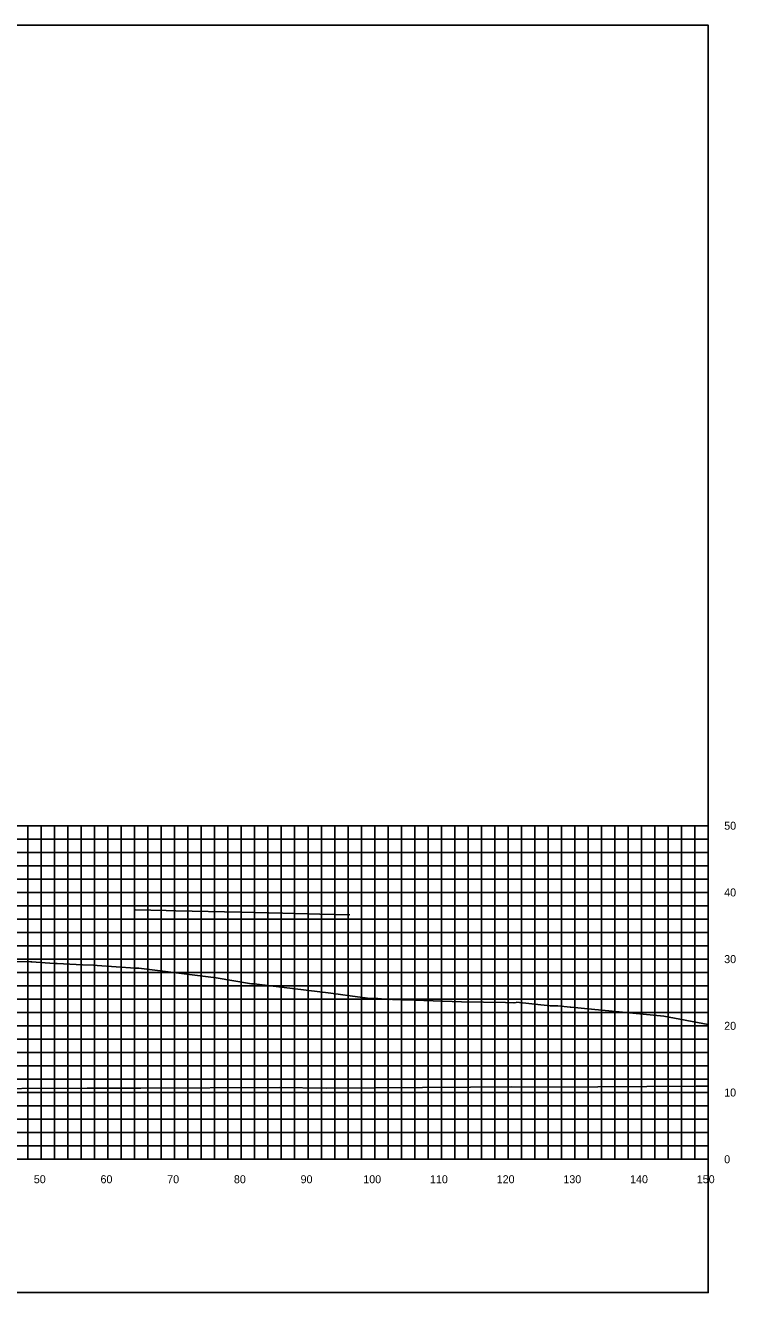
# Model space of a CAD drawing. Extents: x 1800880 to 1818864, y 245271 to 250560.
# Drawn here: x 1817253.4 to 1817359.9, y 247338.2 to 247528.2 of the extents above; entities that cross this region are included whole.
import ezdxf

# ---------------------------------------------------------------- set-up
doc = ezdxf.new("R2010")
doc.units = 0
for name, color, linetype in [('33', 7, 'Continuous'), ('CL-CNST', 7, 'Continuous'), ('DESIGN - DRAINAGE - Bridges', 7, 'Continuous'), ('Level 37', 7, 'Continuous'), ('Level 46', 7, 'Continuous'), ('Level 62', 7, 'Continuous')]:
    doc.layers.add(name, color=color, linetype=linetype)

msp = doc.modelspace()

# ---------------------------------------------------------------- linework, layer by layer
at = {"layer": 'CL-CNST'}
msp.add_lwpolyline([(1817249.66, 247387.84), (1817254.17, 247387.8), (1817254.17, 247387.8), (1817254.19, 247387.8), (1817254.35, 247387.79), (1817257.68, 247387.56), (1817258.14, 247387.54), (1817261.93, 247387.36), (1817263.6, 247387.29), (1817264.12, 247387.26), (1817269.86, 247386.85), (1817270.25, 247386.84), (1817270.4, 247386.84), (1817282, 247385.38), (1817287.3, 247384.49), (1817287.45, 247384.49), (1817287.79, 247384.49), (1817288.07, 247384.45), (1817299.19, 247383.09), (1817302.08, 247382.69), (1817304.66, 247382.34), (1817304.71, 247382.33), (1817304.78, 247382.33), (1817304.85, 247382.33), (1817304.91, 247382.32), (1817304.97, 247382.32), (1817305.03, 247382.32), (1817305.08, 247382.31), (1817305.13, 247382.31), (1817305.18, 247382.31), (1817305.2, 247382.31), (1817306.21, 247382.32), (1817307.91, 247382.18), (1817307.98, 247382.2), (1817307.99, 247382.2), (1817308.01, 247382.2), (1817308.03, 247382.2), (1817308.12, 247382.18), (1817308.18, 247382.19), (1817308.44, 247382.18), (1817308.45, 247382.18), (1817309.85, 247382.12), (1817309.97, 247382.11), (1817310.16, 247382.09), (1817310.29, 247382.09), (1817318.76, 247381.8), (1817325.38, 247381.69), (1817326.62, 247381.64), (1817326.98, 247381.73), (1817327.01, 247381.74), (1817332.04, 247381.21), (1817333.22, 247381.21), (1817335.06, 247381), (1817335.14, 247381), (1817349.11, 247379.64), (1817355.75, 247378.39)], dxfattribs=at)
at = {"layer": 'DESIGN - DRAINAGE - Bridges'}
for p, q in [((1817355.75, 247358.21), (1817355.75, 247408.21)), ((1817355.81, 247408.21), (1817355.75, 247408.21)), ((1817355.81, 247398.21), (1817355.75, 247398.21)), ((1817355.81, 247388.21), (1817355.75, 247388.21)), ((1817355.81, 247378.21), (1817355.75, 247378.21)), ((1817355.81, 247368.21), (1817355.75, 247368.21)), ((1817055.75, 247358.21), (1817355.75, 247358.21)), ((1817255.75, 247358.15), (1817255.75, 247358.21)), ((1817265.75, 247358.15), (1817265.75, 247358.21)), ((1817275.75, 247358.15), (1817275.75, 247358.21)), ((1817285.75, 247358.15), (1817285.75, 247358.21)), ((1817295.75, 247358.15), (1817295.75, 247358.21)), ((1817305.75, 247358.15), (1817305.75, 247358.21)), ((1817315.75, 247358.15), (1817315.75, 247358.21)), ((1817325.75, 247358.15), (1817325.75, 247358.21)), ((1817335.75, 247358.15), (1817335.75, 247358.21)), ((1817345.75, 247358.15), (1817345.75, 247358.21)), ((1817355.75, 247358.15), (1817355.75, 247358.21)), ((1817355.81, 247358.21), (1817355.75, 247358.21))]:
    msp.add_line(p, q, dxfattribs=at)
at = {"layer": 'Level 37'}
msp.add_lwpolyline([(1817055.75, 247338.21), (1817355.75, 247338.21), (1817355.75, 247528.21), (1817055.75, 247528.21)], close=True, dxfattribs=at)
at = {"layer": 'Level 46'}
for p, q in [((1817055.75, 247408.21), (1817355.75, 247408.21)), ((1817253.75, 247358.21), (1817253.75, 247408.21)), ((1817255.75, 247358.21), (1817255.75, 247408.21)), ((1817257.75, 247358.21), (1817257.75, 247408.21)), ((1817259.75, 247358.21), (1817259.75, 247408.21)), ((1817261.75, 247358.21), (1817261.75, 247408.21)), ((1817263.75, 247358.21), (1817263.75, 247408.21)), ((1817265.75, 247358.21), (1817265.75, 247408.21)), ((1817267.75, 247358.21), (1817267.75, 247408.21)), ((1817269.75, 247358.21), (1817269.75, 247408.21)), ((1817271.75, 247358.21), (1817271.75, 247408.21)), ((1817273.75, 247358.21), (1817273.75, 247408.21)), ((1817275.75, 247358.21), (1817275.75, 247408.21)), ((1817277.75, 247358.21), (1817277.75, 247408.21)), ((1817279.75, 247358.21), (1817279.75, 247408.21)), ((1817281.75, 247358.21), (1817281.75, 247408.21)), ((1817283.75, 247358.21), (1817283.75, 247408.21)), ((1817285.75, 247358.21), (1817285.75, 247408.21)), ((1817287.75, 247358.21), (1817287.75, 247408.21)), ((1817289.75, 247358.21), (1817289.75, 247408.21)), ((1817291.75, 247358.21), (1817291.75, 247408.21)), ((1817293.75, 247358.21), (1817293.75, 247408.21)), ((1817295.75, 247358.21), (1817295.75, 247408.21)), ((1817297.75, 247358.21), (1817297.75, 247408.21)), ((1817299.75, 247358.21), (1817299.75, 247408.21)), ((1817301.75, 247358.21), (1817301.75, 247408.21)), ((1817303.75, 247358.21), (1817303.75, 247408.21)), ((1817305.75, 247358.21), (1817305.75, 247408.21)), ((1817307.75, 247358.21), (1817307.75, 247408.21)), ((1817309.75, 247358.21), (1817309.75, 247408.21)), ((1817311.75, 247358.21), (1817311.75, 247408.21)), ((1817313.75, 247358.21), (1817313.75, 247408.21)), ((1817315.75, 247358.21), (1817315.75, 247408.21)), ((1817317.75, 247358.21), (1817317.75, 247408.21)), ((1817319.75, 247358.21), (1817319.75, 247408.21)), ((1817321.75, 247358.21), (1817321.75, 247408.21)), ((1817323.75, 247358.21), (1817323.75, 247408.21)), ((1817325.75, 247358.21), (1817325.75, 247408.21)), ((1817327.75, 247358.21), (1817327.75, 247408.21)), ((1817329.75, 247358.21), (1817329.75, 247408.21)), ((1817331.75, 247358.21), (1817331.75, 247408.21)), ((1817333.75, 247358.21), (1817333.75, 247408.21)), ((1817335.75, 247358.21), (1817335.75, 247408.21)), ((1817337.75, 247358.21), (1817337.75, 247408.21)), ((1817339.75, 247358.21), (1817339.75, 247408.21)), ((1817341.75, 247358.21), (1817341.75, 247408.21)), ((1817343.75, 247358.21), (1817343.75, 247408.21)), ((1817345.75, 247358.21), (1817345.75, 247408.21)), ((1817347.75, 247358.21), (1817347.75, 247408.21)), ((1817349.75, 247358.21), (1817349.75, 247408.21)), ((1817351.75, 247358.21), (1817351.75, 247408.21)), ((1817353.75, 247358.21), (1817353.75, 247408.21)), ((1817355.75, 247358.21), (1817355.75, 247408.21)), ((1817055.75, 247406.21), (1817355.75, 247406.21)), ((1817055.75, 247404.21), (1817355.75, 247404.21)), ((1817055.75, 247402.21), (1817355.75, 247402.21)), ((1817055.75, 247400.21), (1817355.75, 247400.21)), ((1817055.75, 247398.21), (1817355.75, 247398.21)), ((1817055.75, 247396.21), (1817355.75, 247396.21)), ((1817055.75, 247394.21), (1817355.75, 247394.21)), ((1817055.75, 247392.21), (1817355.75, 247392.21)), ((1817055.75, 247390.21), (1817355.75, 247390.21)), ((1817055.75, 247388.21), (1817355.75, 247388.21)), ((1817055.75, 247386.21), (1817355.75, 247386.21)), ((1817055.75, 247384.21), (1817355.75, 247384.21)), ((1817055.75, 247382.21), (1817355.75, 247382.21)), ((1817055.75, 247380.21), (1817355.75, 247380.21)), ((1817055.75, 247378.21), (1817355.75, 247378.21)), ((1817055.75, 247376.21), (1817355.75, 247376.21)), ((1817055.75, 247374.21), (1817355.75, 247374.21)), ((1817055.75, 247372.21), (1817355.75, 247372.21)), ((1817055.75, 247370.21), (1817355.75, 247370.21)), ((1817055.75, 247368.21), (1817355.75, 247368.21)), ((1817055.75, 247366.21), (1817355.75, 247366.21)), ((1817055.75, 247364.21), (1817355.75, 247364.21)), ((1817055.75, 247362.21), (1817355.75, 247362.21)), ((1817055.75, 247360.21), (1817355.75, 247360.21)), ((1817055.75, 247358.21), (1817355.75, 247358.21))]:
    msp.add_line(p, q, dxfattribs=at)
at = {"layer": 'Level 62'}
for points in [[(1817269.88, 247395.6), (1817274.47, 247395.49), (1817275.91, 247395.46), (1817285.69, 247395.23), (1817291.97, 247395.08), (1817297.52, 247394.95), (1817302.01, 247394.84)], [(1817055.75, 247369.57), (1817076.41, 247369.37), (1817084.02, 247369.33), (1817104.17, 247369.18), (1817114.96, 247369.14), (1817131.92, 247368.99), (1817145.24, 247368.97), (1817159.68, 247368.87), (1817175.04, 247368.87), (1817187.43, 247368.78), (1817204.48, 247368.81), (1817215.19, 247368.73), (1817233.66, 247368.79), (1817242.94, 247368.76), (1817262.63, 247368.86), (1817270.7, 247368.87), (1817291.44, 247368.98), (1817298.45, 247368.86), (1817320.1, 247368.99), (1817326.21, 247369.05), (1817331.83, 247369.02), (1817353.96, 247369.15), (1817355.75, 247369.18)]]:
    msp.add_lwpolyline(points, dxfattribs=at)

# ---------------------------------------------------------------- texts
for s, p in [('50', (1817254.64, 247354.61)), ('60', (1817264.64, 247354.61)), ('70', (1817274.64, 247354.61)), ('80', (1817284.64, 247354.61)), ('90', (1817294.64, 247354.61)), ('100', (1817304.04, 247354.61)), ('110', (1817314.04, 247354.61)), ('120', (1817324.04, 247354.61)), ('130', (1817334.04, 247354.61)), ('140', (1817344.04, 247354.61)), ('150', (1817354.04, 247354.61))]:
    msp.add_text(s, height=1.2).set_placement(p)
at = {"layer": '33'}
for s, p in [('50', (1817358.15, 247407.61)), ('40', (1817358.15, 247397.61)), ('30', (1817358.15, 247387.61)), ('20', (1817358.15, 247377.61)), ('10', (1817358.15, 247367.61)), ('0', (1817358.15, 247357.61))]:
    msp.add_text(s, height=1.2, dxfattribs=at).set_placement(p)

doc.saveas('drawing.dxf')
